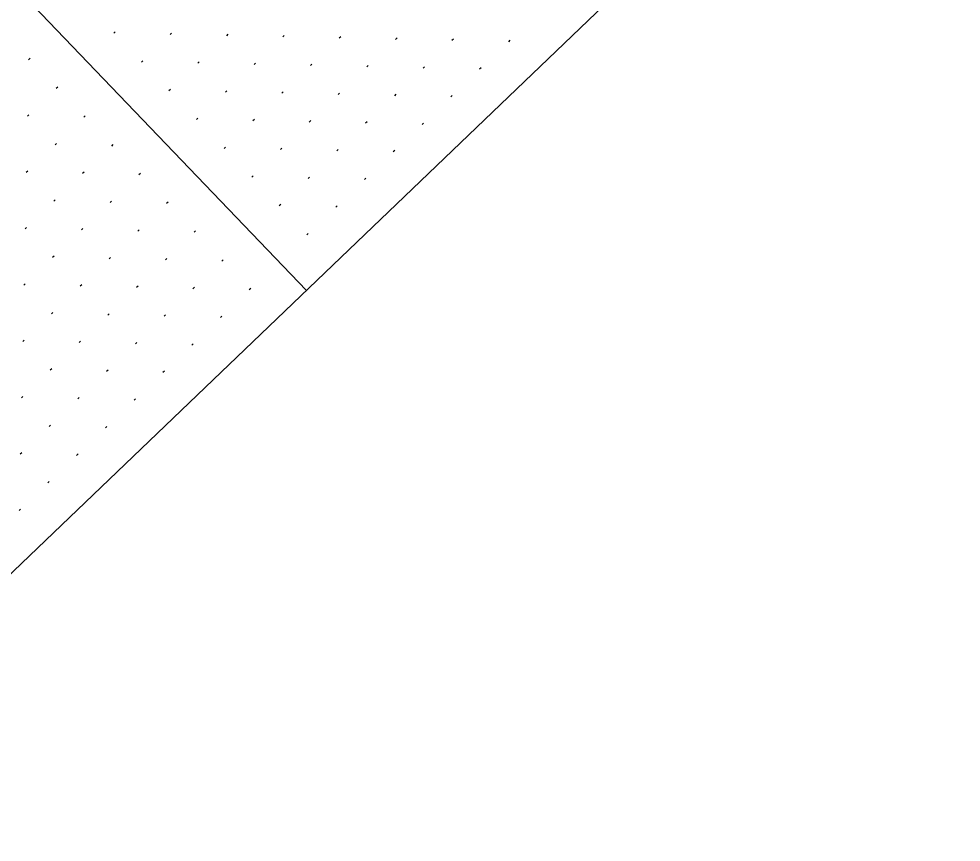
# Model space of a CAD drawing. Extents: x 2148987 to 2151117, y 142806 to 144993.
# Drawn here: x 2149752.1 to 2149870.3, y 143537.7 to 143641 of the extents above; entities that cross this region are included whole.
import ezdxf

# ---------------------------------------------------------------- set-up
doc = ezdxf.new("R2010")
doc.units = 0
for name, color, linetype in [('PR_PIER_PH3', 7, 'Continuous'), ('PR_Road_Concrete', 7, 'Continuous'), ('SHT_Profile_Grid_Minor', 7, 'Continuous')]:
    doc.layers.add(name, color=color, linetype=linetype)

msp = doc.modelspace()

# ---------------------------------------------------------------- linework, layer by layer
at = {"layer": 'PR_PIER_PH3'}
msp.add_line((2149442.21, 143967.92), (2149788.16, 143606.92), dxfattribs=at)
at = {"layer": 'PR_Road_Concrete'}
msp.add_line((2150573.32, 144359.37), (2149436.19, 143269.62), dxfattribs=at)
at = {"layer": 'SHT_Profile_Grid_Minor'}
for p, q in [((2149764.18, 143639.35), (2149764, 143639.18)), ((2149771.25, 143639.2), (2149771.07, 143639.03)), ((2149778.32, 143639.05), (2149778.14, 143638.88)), ((2149785.39, 143638.9), (2149785.21, 143638.73)), ((2149792.46, 143638.75), (2149792.28, 143638.57)), ((2149799.53, 143638.6), (2149799.35, 143638.42)), ((2149806.6, 143638.45), (2149806.42, 143638.27)), ((2149813.67, 143638.3), (2149813.49, 143638.12)), ((2149753.5, 143636.04), (2149753.32, 143635.87)), ((2149767.64, 143635.74), (2149767.46, 143635.57)), ((2149774.71, 143635.59), (2149774.53, 143635.42)), ((2149781.78, 143635.44), (2149781.6, 143635.27)), ((2149788.85, 143635.29), (2149788.67, 143635.12)), ((2149795.92, 143635.14), (2149795.74, 143634.96)), ((2149802.99, 143634.99), (2149802.81, 143634.81)), ((2149810.06, 143634.84), (2149809.88, 143634.66)), ((2149756.96, 143632.43), (2149756.78, 143632.26)), ((2149771.1, 143632.13), (2149770.92, 143631.96)), ((2149778.17, 143631.98), (2149777.99, 143631.81)), ((2149785.24, 143631.83), (2149785.06, 143631.66)), ((2149792.31, 143631.68), (2149792.13, 143631.51)), ((2149799.38, 143631.53), (2149799.2, 143631.35)), ((2149806.45, 143631.38), (2149806.27, 143631.2)), ((2149753.35, 143628.97), (2149753.17, 143628.8)), ((2149760.42, 143628.82), (2149760.24, 143628.65)), ((2149774.56, 143628.52), (2149774.38, 143628.35)), ((2149781.63, 143628.37), (2149781.45, 143628.2)), ((2149788.7, 143628.22), (2149788.52, 143628.05)), ((2149795.77, 143628.07), (2149795.59, 143627.9)), ((2149802.84, 143627.92), (2149802.66, 143627.75)), ((2149756.81, 143625.36), (2149756.63, 143625.19)), ((2149763.88, 143625.21), (2149763.7, 143625.04)), ((2149778.02, 143624.91), (2149777.84, 143624.74)), ((2149785.09, 143624.76), (2149784.91, 143624.59)), ((2149792.16, 143624.61), (2149791.98, 143624.44)), ((2149799.23, 143624.46), (2149799.05, 143624.29)), ((2149753.2, 143621.9), (2149753.02, 143621.73)), ((2149760.27, 143621.75), (2149760.09, 143621.58)), ((2149767.34, 143621.6), (2149767.16, 143621.43)), ((2149781.48, 143621.3), (2149781.3, 143621.13)), ((2149788.55, 143621.15), (2149788.37, 143620.98)), ((2149795.62, 143621), (2149795.44, 143620.83)), ((2149756.66, 143618.29), (2149756.48, 143618.12)), ((2149763.73, 143618.14), (2149763.55, 143617.97)), ((2149770.8, 143617.99), (2149770.62, 143617.82)), ((2149784.94, 143617.69), (2149784.76, 143617.52)), ((2149792.01, 143617.54), (2149791.83, 143617.37)), ((2149753.05, 143614.83), (2149752.87, 143614.66)), ((2149760.12, 143614.68), (2149759.94, 143614.51)), ((2149767.19, 143614.53), (2149767.01, 143614.36)), ((2149774.26, 143614.38), (2149774.08, 143614.21)), ((2149788.4, 143614.08), (2149788.22, 143613.91)), ((2149756.51, 143611.22), (2149756.33, 143611.05)), ((2149763.58, 143611.07), (2149763.4, 143610.9)), ((2149770.65, 143610.92), (2149770.47, 143610.75)), ((2149777.72, 143610.77), (2149777.54, 143610.6)), ((2149752.9, 143607.76), (2149752.72, 143607.59)), ((2149759.97, 143607.61), (2149759.79, 143607.44)), ((2149767.04, 143607.46), (2149766.86, 143607.29)), ((2149774.11, 143607.31), (2149773.93, 143607.14)), ((2149781.18, 143607.16), (2149781, 143606.99)), ((2149756.36, 143604.15), (2149756.18, 143603.98)), ((2149763.43, 143604), (2149763.25, 143603.83)), ((2149770.5, 143603.85), (2149770.32, 143603.68)), ((2149777.57, 143603.7), (2149777.39, 143603.53)), ((2149752.75, 143600.69), (2149752.57, 143600.52)), ((2149759.82, 143600.54), (2149759.64, 143600.37)), ((2149766.89, 143600.39), (2149766.71, 143600.22)), ((2149773.96, 143600.24), (2149773.78, 143600.07)), ((2149756.21, 143597.08), (2149756.03, 143596.91)), ((2149763.28, 143596.93), (2149763.1, 143596.76)), ((2149770.35, 143596.78), (2149770.17, 143596.61)), ((2149752.6, 143593.62), (2149752.42, 143593.45)), ((2149759.67, 143593.47), (2149759.49, 143593.3)), ((2149766.74, 143593.32), (2149766.56, 143593.15)), ((2149756.06, 143590.01), (2149755.88, 143589.84)), ((2149763.13, 143589.86), (2149762.95, 143589.69)), ((2149752.45, 143586.55), (2149752.27, 143586.38)), ((2149759.52, 143586.4), (2149759.34, 143586.23)), ((2149755.91, 143582.94), (2149755.73, 143582.77)), ((2149752.3, 143579.48), (2149752.12, 143579.31))]:
    msp.add_line(p, q, dxfattribs=at)

doc.saveas('drawing.dxf')
